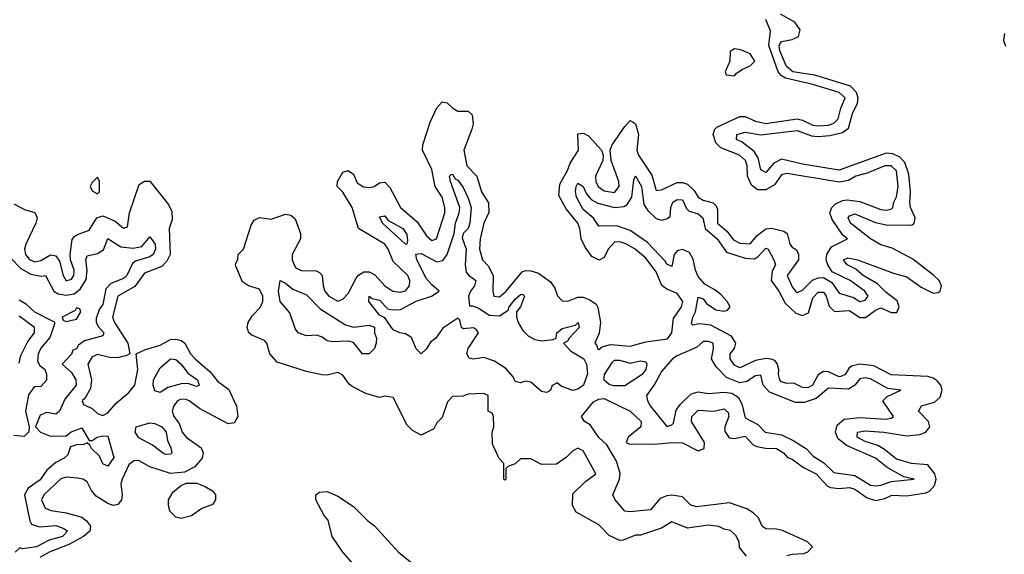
# Model space of a CAD drawing. Header units: inches. Extents: x 2710751 to 2829008, y 857003 to 965602.
# Tile 290 of 320: x 2799172 to 2802943, y 876262 to 878309. Entities that reach past the tile are written whole.
import ezdxf

# ---------------------------------------------------------------- set-up
doc = ezdxf.new("R2010")
doc.units = ezdxf.units.IN
doc.header["$MEASUREMENT"] = 0
doc.layers.add('C7897', color=7, linetype='Continuous')
doc.layers.add('C8807', color=7, linetype='Continuous')

msp = doc.modelspace()

# ---------------------------------------------------------------- linework, layer by layer
at = {"layer": 'C7897', "color": 2}
for points, elevation in [([(2799470, 877706), (2799450, 877686), (2799442, 877670), (2799450, 877654), (2799470, 877642), (2799478, 877650), (2799478, 877690)], 10), ([(2799390, 877206), (2799384.7, 877195.3), (2799334, 877170), (2799338, 877158), (2799350, 877154), (2799390, 877162), (2799406, 877190), (2799402, 877202)], 2), ([(2799850, 876904.5), (2799815.5, 876915.5), (2799790, 876914.5), (2799739.5, 876900.5), (2799710, 876882), (2799690, 876888), (2799683.7, 876910), (2799684.5, 876930), (2799710, 876976), (2799750, 877010.4), (2799770, 877007.3), (2799790, 876990.4), (2799815.6, 876955.6), (2799853, 876930), (2799858.8, 876910)], 2), ([(2799730, 876644.5), (2799719, 876650), (2799680.5, 876680.5), (2799627.7, 876707.7), (2799614, 876730), (2799618, 876750), (2799670, 876764.9), (2799690, 876763), (2799716.3, 876750), (2799733.4, 876730), (2799738, 876698), (2799750.7, 876669.3), (2799754, 876650), (2799750, 876645.2)], 2), ([(2799790, 876398.9), (2799770, 876404.2), (2799747.3, 876427.3), (2799741.3, 876450), (2799742.4, 876470), (2799759.4, 876500.6), (2799790, 876525.5), (2799810, 876534.8), (2799850, 876534), (2799881.7, 876521.7), (2799910, 876505.5), (2799922.4, 876490), (2799922.4, 876470), (2799910, 876452.3), (2799870, 876436.9), (2799830, 876409.6)], 6)]:
    msp.add_lwpolyline(points, close=True, dxfattribs=dict(at, elevation=elevation))
for points, elevation in [([(2799150, 877603.8), (2799190, 877582.6), (2799230, 877570.5), (2799238.4, 877550), (2799234, 877530), (2799195.6, 877450), (2799190.3, 877430), (2799194.3, 877410), (2799210, 877390.3), (2799230, 877381.8), (2799253.1, 877386.9), (2799290, 877408.4), (2799310, 877404.9), (2799324.9, 877384.9), (2799338, 877330), (2799350, 877308.9), (2799370, 877314.9), (2799379.7, 877330), (2799380.4, 877350), (2799367, 877390), (2799365.6, 877410), (2799373.1, 877466.9), (2799381.4, 877478.6), (2799393, 877487), (2799437.5, 877502.5), (2799467, 877550), (2799490, 877558), (2799537, 877537), (2799570, 877510.7), (2799584.7, 877515.3), (2799592.4, 877570), (2799630, 877678), (2799650, 877691.3), (2799670, 877691), (2799742, 877602), (2799755.2, 877575.2), (2799755.5, 877544.5), (2799744.9, 877510), (2799747.6, 877410), (2799735.3, 877384.7), (2799716.4, 877363.6), (2799650, 877338), (2799612.5, 877287.5), (2799547.4, 877250), (2799527.6, 877170), (2799535.3, 877150), (2799585.7, 877070), (2799594, 877030), (2799578.4, 877021.6), (2799545.7, 877014.3), (2799515.4, 877015.4), (2799470, 877026.6), (2799450, 877018), (2799433, 876990), (2799447.2, 876930), (2799443.7, 876896.3), (2799421.6, 876858.4), (2799411, 876850), (2799416, 876836), (2799450, 876820.7), (2799470, 876800.7), (2799490, 876794), (2799510, 876803.8), (2799540.1, 876839.9), (2799590, 876881.6), (2799613, 876910), (2799624.5, 876970), (2799618, 877030), (2799653.4, 877046.6), (2799710, 877062.4), (2799750, 877084.4), (2799770, 877086.4), (2799790, 877080.5), (2799804, 877070), (2799826.7, 877030), (2799843.8, 877010), (2799901.2, 876961.2), (2799930, 876924.9), (2799972.8, 876892.8), (2800000, 876834.3)], 6), ([(2799136.8, 877396.8), (2799176.2, 877356.2), (2799214.4, 877334.4), (2799253.6, 877326.4), (2799271, 877330), (2799302.8, 877270), (2799319.5, 877259.5), (2799350, 877253.7), (2799380.2, 877259.8), (2799403.3, 877276.7), (2799426, 877314), (2799429.7, 877350), (2799425.1, 877390), (2799430, 877404.7), (2799470, 877414), (2799492.3, 877427.7), (2799510, 877471), (2799559.3, 877439.3), (2799606.2, 877433.8), (2799639.1, 877440.9), (2799670, 877478), (2799690.4, 877450), (2799692.4, 877430), (2799682.8, 877410), (2799670, 877400.9), (2799615.1, 877384.9), (2799604.2, 877375.8), (2799581.6, 877330), (2799570, 877318.4), (2799521.2, 877298.8), (2799501.2, 877278.8), (2799490, 877219), (2799477.6, 877202.4), (2799465.4, 877165.4), (2799464.7, 877150), (2799473.2, 877133.2), (2799494, 877110), (2799490, 877098), (2799420.4, 877079.6), (2799397.3, 877062.7), (2799390, 877049.2), (2799376, 877044), (2799370, 877028), (2799334, 876990), (2799370, 876958), (2799387.3, 876930), (2799387.7, 876910), (2799344.4, 876855.6), (2799324.7, 876810), (2799310, 876799), (2799275.3, 876804.7), (2799250, 876795.3), (2799232, 876750), (2799252, 876730), (2799290, 876714.8), (2799350, 876716), (2799369.5, 876730.5), (2799410, 876746), (2799438, 876698), (2799450, 876698), (2799468, 876710), (2799490, 876715.5), (2799510, 876714.8), (2799532.7, 876632.7), (2799510, 876599), (2799490, 876608), (2799478, 876638), (2799446.6, 876666.6), (2799440.4, 876680.4), (2799430, 876688.7), (2799417.3, 876682.7), (2799390, 876681.2), (2799366, 876674), (2799356.9, 876643.1), (2799342, 876630), (2799310, 876614), (2799275.6, 876584.4), (2799250, 876547.3), (2799204.6, 876515.4), (2799190.4, 876490), (2799210.4, 876390.4), (2799217.3, 876377.3), (2799247.3, 876367.3), (2799310, 876371.7), (2799340.9, 876360.9), (2799355.5, 876350), (2799336.3, 876330), (2799284.4, 876315.6), (2799236, 876290), (2799183.1, 876283.1), (2799172.7, 876287.3), (2799154, 876270)], 2), ([(2800000, 877365.3), (2799998, 877370), (2800000, 877374.9)], 6), ([(2799150, 876718.8), (2799190, 876714), (2799208.4, 876731.6), (2799209, 876750), (2799195.1, 876810), (2799207.3, 876872.7), (2799230, 876904.7), (2799253.6, 876906.4), (2799275.3, 876930), (2799275.3, 876950), (2799268.9, 876968.9), (2799250, 876982), (2799242, 877002), (2799244.2, 877030), (2799252.7, 877050), (2799288.3, 877091.7), (2799308, 877150), (2799230, 877189.7), (2799198.5, 877218.5), (2799170, 877234.5)], 2), ([(2799170, 876994), (2799176.2, 877023.8), (2799202.7, 877077.3), (2799229.2, 877110), (2799229, 877130), (2799170, 877173.3)], 6), ([(2800000, 876777.2), (2799994, 876766), (2799970, 876761.2), (2799860.8, 876820.8), (2799821.2, 876850), (2799810, 876855.1), (2799790, 876855.6), (2799776, 876850), (2799761.6, 876830), (2799756.3, 876810), (2799762, 876790), (2799783.1, 876763.1), (2799794, 876730), (2799810, 876710.8), (2799866.8, 876670), (2799874.8, 876650), (2799871.3, 876630), (2799842.5, 876597.5), (2799803.4, 876576.6), (2799750, 876571.3), (2799670, 876597), (2799630, 876619.3), (2799610, 876621.2), (2799590, 876604), (2799563.8, 876550), (2799559.1, 876530), (2799564.9, 876490), (2799562, 876470), (2799547.5, 876452.5), (2799530, 876449.4), (2799510, 876456), (2799464.4, 876484.4), (2799446.3, 876506.3), (2799430, 876539.3), (2799414, 876550), (2799393.9, 876553.9), (2799350, 876557.4), (2799330, 876551.5), (2799263.8, 876490), (2799254.9, 876470), (2799270, 876439.1), (2799292, 876430), (2799350, 876421.3), (2799410, 876404.4), (2799428, 876390), (2799443, 876370), (2799440.5, 876350), (2799416.3, 876330), (2799360.2, 876299.8), (2799284.9, 876270), (2799248.7, 876250)], 6)]:
    msp.add_lwpolyline(points, dxfattribs=dict(at, elevation=elevation))
at = {"layer": 'C8807', "color": 2}
for points, elevation in [([(2800000, 877374.9), (2800007.3, 877392.7), (2800008, 877410), (2800029.1, 877430.9), (2800058, 877522), (2800070, 877542), (2800090, 877552), (2800134.6, 877545.4), (2800190, 877564.7), (2800210, 877561), (2800227.1, 877547.1), (2800246.8, 877490), (2800246.8, 877470), (2800215.5, 877410), (2800214.9, 877390), (2800223, 877370), (2800230, 877358.8), (2800250, 877348.2), (2800307.3, 877347.3), (2800320.7, 877340.7), (2800330.8, 877330), (2800334, 877290), (2800340.5, 877270), (2800356, 877250), (2800390, 877230.8), (2800410, 877238.8), (2800430, 877260.7), (2800460.8, 877319.2), (2800469.6, 877330.4), (2800490, 877343), (2800510, 877343), (2800532.5, 877332.5), (2800570.8, 877290), (2800601, 877270), (2800630, 877266), (2800650, 877271), (2800665.2, 877290), (2800666, 877310), (2800658, 877330), (2800602.6, 877382.6), (2800583, 877430), (2800570, 877449.5), (2800469.6, 877509.6), (2800445.1, 877590), (2800410, 877648.7), (2800388, 877670), (2800388.7, 877690), (2800410, 877724.7), (2800430, 877731), (2800450, 877718), (2800464.9, 877684.9), (2800488.5, 877668.5), (2800513.4, 877666.6), (2800530, 877670.7), (2800550, 877684), (2800570, 877686.8), (2800590, 877666), (2800630.5, 877590), (2800694.8, 877534.8), (2800730, 877482), (2800750, 877463), (2800768.7, 877470), (2800800.4, 877570), (2800800.5, 877590), (2800790, 877629.2), (2800763.6, 877670), (2800750, 877735.3), (2800715.1, 877810), (2800715.6, 877830), (2800743.5, 877916.5), (2800770, 877971.3), (2800790, 877994.8), (2800809.1, 877990.9), (2800831, 877970), (2800850, 877959.1), (2800890, 877958.8), (2800904.5, 877944.5), (2800908.2, 877910), (2800903.8, 877890), (2800873, 877810), (2800884.4, 877750), (2800923, 877710), (2800940.5, 877650), (2800967.2, 877607.2), (2800968.7, 877571.3), (2800948.9, 877530), (2800934.9, 877470), (2800932.7, 877430), (2800944, 877390), (2800966, 877366), (2800984.9, 877330), (2800983.8, 877270), (2800988, 877250), (2801010, 877248.4), (2801035.6, 877270), (2801096.9, 877343.1), (2801110, 877348.4), (2801130, 877347), (2801158.3, 877338.3), (2801204.9, 877304.9), (2801221.4, 877281.4), (2801231.1, 877251.1), (2801250, 877232), (2801271.6, 877231.6), (2801310, 877246), (2801330, 877246), (2801356, 877236), (2801379.8, 877219.8), (2801386.4, 877206.4), (2801396, 877150), (2801391.1, 877108.9), (2801374, 877070), (2801382, 877062), (2801384.7, 877050), (2801390, 877046), (2801403.1, 877056.9), (2801435.1, 877064.9), (2801510, 877058.8), (2801570, 877076), (2801653.2, 877086.8), (2801669, 877110), (2801675.6, 877164.4), (2801706, 877210), (2801711.2, 877230), (2801690, 877261.2), (2801650, 877277.2), (2801631.7, 877291.7), (2801610, 877344), (2801570, 877396.2), (2801529, 877430), (2801496, 877450), (2801470, 877458.7), (2801450, 877457), (2801425.5, 877430), (2801410, 877398), (2801391.3, 877388.7), (2801362.9, 877402.9), (2801337.7, 877437.7), (2801322, 877470), (2801316.9, 877510), (2801309.5, 877530), (2801264.9, 877584.9), (2801236.2, 877636.2), (2801241.1, 877678.9), (2801270, 877731), (2801280.4, 877759.6), (2801311.8, 877810), (2801310, 877872), (2801330, 877874.8), (2801350, 877864), (2801400.5, 877810), (2801406.4, 877790), (2801404.9, 877770), (2801377.6, 877710), (2801378.7, 877690), (2801387.2, 877670), (2801410, 877654), (2801450, 877647.2), (2801467.3, 877670), (2801466.3, 877690), (2801436.9, 877770), (2801433.3, 877810), (2801441.6, 877830), (2801490, 877900.7), (2801510, 877922.8), (2801518.5, 877918.5), (2801530.3, 877910.3), (2801542, 877870), (2801535.3, 877810), (2801541.7, 877790), (2801593.5, 877713.5), (2801610, 877654.8), (2801630, 877658), (2801690, 877685.7), (2801710, 877685.7), (2801730, 877679.5), (2801755.4, 877655.4), (2801770.7, 877630), (2801790, 877618.4), (2801827.3, 877607.3), (2801837.7, 877597.7), (2801844.1, 877584.1), (2801844.4, 877530), (2801879.7, 877499.7), (2801906, 877466), (2801930, 877453), (2801970, 877450.7), (2801996.9, 877483.1), (2802030, 877507.7), (2802050.9, 877510.9), (2802099.1, 877499.1), (2802111, 877490), (2802121, 877450), (2802130, 877438), (2802147.3, 877427.3), (2802154.8, 877410), (2802154.8, 877390), (2802110.7, 877330), (2802130, 877286), (2802142.8, 877270), (2802150, 877264), (2802170, 877274), (2802207.9, 877312.1), (2802230, 877320.4), (2802250, 877321.6), (2802282.6, 877302.6), (2802310, 877262), (2802364.9, 877244.9), (2802390, 877230.6), (2802410, 877234.8), (2802420.9, 877250), (2802409.3, 877270), (2802352.3, 877310), (2802283.9, 877343.9), (2802266.6, 877370), (2802260.9, 877390), (2802262.7, 877410), (2802281.3, 877438.7), (2802342, 877470), (2802324.5, 877484.5), (2802283.6, 877543.6), (2802275.1, 877570), (2802282.7, 877590), (2802296.6, 877603.4), (2802323.6, 877616.4), (2802341.2, 877618.8), (2802390, 877613), (2802470, 877582.4), (2802490, 877579.1), (2802510, 877584), (2802516, 877590), (2802519.5, 877610), (2802530, 877631.3), (2802536.9, 877670), (2802529.4, 877730), (2802510, 877749.4), (2802484.7, 877750), (2802418, 877722), (2802374.8, 877710), (2802346.1, 877693.9), (2802310, 877687), (2802110, 877720.7), (2802090, 877714.5), (2802062.8, 877677.2), (2802030, 877658), (2801998, 877658), (2801974.9, 877674.9), (2801959.6, 877710), (2801958, 877750), (2801951.2, 877770), (2801929.3, 877790), (2801857.8, 877817.8), (2801837.7, 877837.7), (2801827.3, 877870), (2801834.5, 877890), (2801842.5, 877897.5), (2801930, 877938.9), (2801950, 877938.9), (2801990, 877920.3), (2802030, 877911.8), (2802150, 877929.2), (2802170, 877924.7), (2802210, 877905.8), (2802230, 877902.4), (2802270, 877905.2), (2802290, 877912.4), (2802306, 877930), (2802316.4, 877970), (2802333.7, 878010), (2802310, 878030.7), (2802210, 878061.1), (2802105.3, 878085.3), (2802090, 878094.5), (2802076.8, 878110), (2802041.1, 878210), (2802047, 878267), (2802029.5, 878310)], 6), ([(2802110, 876258), (2802130, 876263), (2802175.5, 876264.5), (2802190, 876271.3), (2802208.7, 876290), (2802188.7, 876310), (2802092.8, 876352.8), (2802070, 876358.7), (2802030, 876359.5), (2802016, 876370), (2802001.2, 876401.2), (2801980.7, 876420.7), (2801956.6, 876436.6), (2801890, 876459), (2801764, 876444), (2801742.7, 876450), (2801710, 876482), (2801670, 876488), (2801650, 876485.6), (2801624.9, 876475.1), (2801588.1, 876431.9), (2801510, 876424.2), (2801490, 876426.6), (2801452.3, 876470), (2801443.7, 876490), (2801469.7, 876550.3), (2801471.5, 876571.5), (2801458, 876618), (2801420.9, 876680.9), (2801390, 876709.4), (2801357.2, 876757.2), (2801335.3, 876770), (2801324, 876790), (2801370, 876846), (2801390, 876856), (2801410, 876858.8), (2801510, 876810.6), (2801552.4, 876770), (2801550.4, 876749.6), (2801502, 876710), (2801494, 876690), (2801504.7, 876684.7), (2801603.4, 876683.4), (2801670, 876690.3), (2801710, 876688.4), (2801770, 876658), (2801793.2, 876666.8), (2801794, 876690), (2801744.7, 876770), (2801746, 876790), (2801770, 876813.7), (2801830, 876810.3), (2801870, 876818.4), (2801885.5, 876805.5), (2801888, 876790), (2801872.4, 876750), (2801872.7, 876732.7), (2801888.5, 876708.5), (2801910, 876705.5), (2801950, 876714), (2801981.4, 876681.4), (2801994.6, 876674.6), (2802028.1, 876668.1), (2802070, 876667.7), (2802097.3, 876650), (2802112.7, 876632.7), (2802130, 876626.8), (2802174.4, 876594.4), (2802222, 876570), (2802264.2, 876524.2), (2802277.3, 876517.3), (2802310, 876513.7), (2802350, 876518), (2802370, 876511.6), (2802418.2, 876478.2), (2802450, 876468.2), (2802484.9, 876475.1), (2802511.7, 876488.3), (2802570, 876486.4), (2802642.2, 876497.8), (2802656.4, 876503.6), (2802674.9, 876525.1), (2802682, 876550), (2802676.3, 876570), (2802650, 876605.1), (2802588, 876610), (2802530, 876625.7), (2802483.7, 876663.7), (2802458.2, 876678.2), (2802410, 876693.6), (2802379.5, 876710), (2802381.2, 876730), (2802410, 876735.3), (2802482, 876730), (2802570, 876715.6), (2802619.5, 876720.5), (2802642.7, 876730), (2802657, 876750), (2802652.3, 876770), (2802614.5, 876810), (2802625.2, 876830), (2802675.8, 876844.2), (2802696.8, 876863.2), (2802705.1, 876890), (2802699.5, 876910), (2802685.9, 876925.9), (2802670, 876937), (2802650, 876942.4), (2802510, 876948.6), (2802443.5, 876983.5), (2802390, 876989.8), (2802358, 876982), (2802347, 876973), (2802334, 876950), (2802316.7, 876943.3), (2802310, 876942), (2802270, 876960.5), (2802250, 876962.4), (2802230, 876949.5), (2802207.7, 876910), (2802190, 876899.7), (2802170, 876900.7), (2802136.9, 876916.9), (2802110, 876916.2), (2802090, 876922), (2802082.9, 876930), (2802077.6, 876950), (2802078.7, 876970), (2802072.9, 876992.9), (2802064.2, 877004.2), (2802050, 877009.6), (2802030, 877011.8), (2801990, 877004), (2801930, 876975.6), (2801910, 876985.6), (2801892.3, 877010), (2801892.7, 877030), (2801909.6, 877050), (2801914.5, 877070), (2801897.5, 877097.5), (2801819.5, 877139.5), (2801774.9, 877145.1), (2801750, 877139), (2801744.5, 877144.5), (2801749.4, 877169.4), (2801760.5, 877190), (2801770, 877246), (2801790, 877240.7), (2801802.8, 877222.8), (2801838, 877198), (2801870, 877193.4), (2801882.7, 877197.3), (2801892.7, 877210), (2801882, 877230), (2801856.6, 877256.6), (2801834.7, 877274.7), (2801795.9, 877295.9), (2801770, 877326), (2801759.7, 877350), (2801751.5, 877391.5), (2801737.4, 877417.4), (2801710, 877429.5), (2801690, 877423.7), (2801678, 877410), (2801670, 877364), (2801650, 877373.2), (2801644.6, 877384.6), (2801576, 877456), (2801510, 877501.6), (2801459.3, 877519.3), (2801390, 877519), (2801369.7, 877549.7), (2801330, 877582), (2801304.2, 877630), (2801300.7, 877650), (2801302.9, 877670), (2801310, 877682.8), (2801330, 877670.7), (2801342.3, 877642.3), (2801360.9, 877620.9), (2801386.2, 877606.2), (2801450, 877590.3), (2801486, 877594), (2801498, 877602), (2801516, 877630), (2801523.7, 877696.3), (2801530, 877710.7), (2801553.4, 877670), (2801562, 877602), (2801578, 877578), (2801610, 877548), (2801630, 877541.6), (2801652.3, 877547.7), (2801662.7, 877557.3), (2801666, 877590), (2801673.2, 877610), (2801690, 877620.5), (2801710, 877619.1), (2801726, 877586), (2801735.8, 877575.8), (2801770, 877566), (2801788, 877550), (2801797.6, 877510), (2801843.7, 877470), (2801879.3, 877419.3), (2801950, 877396.5), (2801986, 877394), (2801998.8, 877401.2), (2802030, 877434.4), (2802038.8, 877430), (2802060.5, 877390), (2802066, 877370), (2802054.1, 877345.9), (2802050.4, 877310), (2802079.5, 877270), (2802103.6, 877223.6), (2802144.9, 877184.9), (2802170, 877176.4), (2802193, 877187), (2802210, 877244), (2802230, 877266), (2802250, 877266), (2802260.3, 877250), (2802271.6, 877211.6), (2802292.1, 877192.1), (2802350, 877196), (2802390, 877168.2), (2802411.2, 877168.8), (2802450, 877197), (2802470, 877206), (2802510, 877187.3), (2802531.5, 877188.5), (2802540.7, 877210), (2802533.1, 877233.1), (2802490, 877264.5), (2802457, 877297), (2802402.9, 877330), (2802374.3, 877354.3), (2802340.9, 877370), (2802327.6, 877390), (2802343.3, 877396.7), (2802381, 877390), (2802518.6, 877338.6), (2802570, 877324.4), (2802624.9, 877284.9), (2802670, 877261.6), (2802690, 877264), (2802697.2, 877270), (2802702, 877290), (2802694, 877310), (2802671.2, 877331.2), (2802592.2, 877392.2), (2802513.7, 877433.7), (2802470, 877447.2), (2802430, 877469.7), (2802353.6, 877530), (2802344.7, 877550), (2802350, 877558), (2802370, 877565.3), (2802450, 877533.1), (2802490, 877523.7), (2802578.3, 877521.7), (2802590, 877523), (2802598, 877530), (2802601.6, 877550), (2802583.5, 877590), (2802580.5, 877610), (2802583.1, 877650), (2802577.4, 877717.4), (2802562.2, 877762.2), (2802543, 877783), (2802515.8, 877795.8), (2802490, 877798.3), (2802310, 877733), (2802170, 877755.4), (2802090, 877774.7), (2802060.2, 877759.8), (2802030, 877724.2), (2802010, 877734), (2802000.7, 877780.7), (2801984.4, 877804.4), (2801939.5, 877839.5), (2801917.2, 877850), (2801919, 877870), (2801950, 877878.4), (2802010, 877868.2), (2802150, 877884.9), (2802204.4, 877864.4), (2802230, 877861.5), (2802274.7, 877865.3), (2802322.9, 877877.1), (2802346.2, 877893.8), (2802361.3, 877950), (2802380.5, 877990), (2802383.1, 878010), (2802376.9, 878030), (2802354, 878054), (2802216.6, 878096.6), (2802133.2, 878110), (2802108.5, 878130), (2802083.5, 878190), (2802081.1, 878210), (2802090, 878225.5), (2802130, 878233.1), (2802155.1, 878244.9), (2802161.6, 878270), (2802140.1, 878300.1), (2802085.1, 878330)], 2), ([(2802944, 878256), (2802940.2, 878230), (2802947.2, 878207.2)], 2), ([(2801955.3, 876255.3), (2801928.4, 876288.4), (2801928, 876310), (2801914.6, 876334.6), (2801893.6, 876353.6), (2801870, 876358), (2801850, 876368), (2801810, 876374), (2801730, 876362), (2801670, 876386), (2801630, 876362), (2801550, 876335.3), (2801530, 876335.3), (2801483.6, 876316.4), (2801470, 876315.3), (2801430, 876334), (2801390, 876375.3), (2801303.1, 876423.1), (2801288.9, 876448.9), (2801290, 876494), (2801339.3, 876540.7), (2801378, 876570), (2801330, 876658), (2801310, 876668), (2801290, 876658), (2801266.4, 876633.6), (2801227.3, 876607.3), (2801170, 876606), (2801130, 876628), (2801090, 876628), (2801070, 876608), (2801042, 876598), (2801034, 876590), (2801034, 876550), (2801030, 876546), (2801026, 876550), (2801026, 876610), (2801008.4, 876628.4), (2800983.1, 876683.1), (2800982, 876730), (2800988, 876750), (2800986, 876790), (2800982, 876802), (2800966, 876810), (2800966, 876870), (2800950, 876878), (2800890, 876875.3), (2800870, 876868), (2800830, 876866), (2800810, 876846), (2800790, 876786), (2800770, 876766), (2800758, 876742), (2800710, 876718), (2800676.4, 876736.4), (2800656.4, 876756.4), (2800602, 876862), (2800570, 876868), (2800550, 876862), (2800498, 876878), (2800444.7, 876904.7), (2800433.6, 876913.6), (2800410, 876948), (2800390, 876958), (2800350, 876948), (2800328.9, 876948.9), (2800270, 876962), (2800158, 876998), (2800129.4, 877029.4), (2800118, 877070), (2800110, 877081.2), (2800060.5, 877100.5), (2800049.2, 877110), (2800042.7, 877130), (2800046.6, 877150), (2800063, 877177), (2800092.6, 877207.4), (2800102.9, 877230), (2800102.9, 877250), (2800090, 877277), (2800048, 877290), (2800025.6, 877305.6), (2800000, 877365.3)], 6), ([(2800000, 876834.3), (2800002, 876830), (2800006.8, 876790), (2800000, 876777.2)], 6), ([(2800457.2, 876217.2), (2800409, 876270), (2800369, 876330), (2800353.2, 876393.2), (2800338, 876410), (2800306, 876470), (2800306, 876490), (2800320.4, 876499.6), (2800350, 876502), (2800390, 876484.7), (2800450, 876444.7), (2800504.7, 876390), (2800530.7, 876370.7), (2800622.8, 876270), (2800746.8, 876170)], 6)]:
    msp.add_lwpolyline(points, dxfattribs=dict(at, elevation=elevation))
for points, elevation in [([(2801910, 878198), (2801892.7, 878187.3), (2801892, 878150), (2801874, 878110), (2801878, 878098), (2801910, 878094), (2801916.4, 878103.6), (2801940.2, 878119.8), (2801970, 878132), (2801988, 878150), (2801970, 878178), (2801934, 878194)], 10), ([(2800894, 877214), (2800906, 877214), (2800930, 877204.7), (2800970, 877178), (2801010, 877174.9), (2801043.2, 877196.8), (2801047, 877210), (2801070, 877239.1), (2801090, 877256.3), (2801098, 877258), (2801104.7, 877250), (2801098, 877230), (2801090, 877209), (2801074.8, 877190), (2801074, 877170), (2801080.7, 877150), (2801098.4, 877118.4), (2801119, 877099), (2801144.9, 877084.9), (2801170, 877079.1), (2801215.3, 877084.7), (2801226, 877090), (2801228.7, 877110), (2801250, 877126), (2801300.4, 877139.6), (2801311.3, 877150), (2801314.8, 877130), (2801276, 877090), (2801270, 877078), (2801254, 877070), (2801281.6, 877041.6), (2801332.2, 877010), (2801343, 876990), (2801346.4, 876953.6), (2801331.3, 876910), (2801310, 876894), (2801290, 876889.3), (2801245.2, 876905.2), (2801230, 876918), (2801211.6, 876908.4), (2801204.7, 876890), (2801195.9, 876884.1), (2801190, 876881.2), (2801170, 876886), (2801130, 876921.2), (2801110, 876925.2), (2801090, 876919), (2801070, 876924), (2801061.5, 876941.5), (2801033.8, 876973.8), (2800990, 877002), (2800950, 877015.1), (2800910, 877009.6), (2800892.9, 877012.9), (2800884.5, 877030), (2800889.7, 877050.3), (2800928.7, 877110), (2800922, 877122), (2800910, 877128.7), (2800870, 877125.2), (2800864, 877130), (2800858, 877158), (2800850, 877166), (2800792.2, 877127.8), (2800766, 877090), (2800745.8, 877074.2), (2800730, 877048.7), (2800710, 877029.3), (2800690, 877049), (2800672.3, 877092.3), (2800650, 877106), (2800628, 877110), (2800602, 877122), (2800570, 877168), (2800550, 877178), (2800509.3, 877230), (2800510, 877250.6), (2800522, 877242), (2800550, 877234.9), (2800582, 877202), (2800598, 877198), (2800630, 877199.3), (2800690, 877231.8), (2800749.3, 877250.7), (2800778, 877270), (2800750, 877293.2), (2800730, 877317.2), (2800692.7, 877390), (2800688.9, 877411.1), (2800710, 877413.4), (2800770, 877381.6), (2800793.1, 877386.9), (2800809.6, 877410), (2800835.3, 877490), (2800840.5, 877530), (2800855.1, 877570), (2800857, 877590), (2800821.2, 877690), (2800818, 877710), (2800824, 877716), (2800830, 877718), (2800839.8, 877699.8), (2800850, 877694), (2800870, 877666), (2800890, 877626), (2800900.5, 877590), (2800896.5, 877530), (2800890, 877509.3), (2800870.7, 877490), (2800866, 877474), (2800882, 877430), (2800878, 877370), (2800882.3, 877342.3), (2800890.4, 877330.4), (2800918.8, 877310), (2800914, 877290), (2800898, 877270), (2800891.3, 877250)], 2), ([(2800650, 877449), (2800561.2, 877530), (2800550, 877554), (2800570, 877558), (2800582, 877542), (2800638.8, 877510), (2800654, 877486), (2800656.9, 877463.1), (2800654, 877450)], 2), ([(2800450, 877132), (2800510, 877138.8), (2800531.3, 877131.3), (2800531.3, 877110), (2800538.8, 877090), (2800537.3, 877070), (2800530.3, 877049.7), (2800510, 877029.5), (2800485.2, 877030), (2800450, 877073.2), (2800430, 877078), (2800370, 877075.1), (2800350, 877079.3), (2800330, 877094), (2800310, 877101.2), (2800270, 877098), (2800239, 877110), (2800227.2, 877127.2), (2800206, 877186), (2800169.6, 877229.6), (2800162.9, 877270), (2800169.4, 877310.6), (2800190, 877300.7), (2800217.5, 877277.5), (2800270, 877255.5), (2800322.3, 877202.3), (2800420.3, 877140.3)], 2), ([(2801810, 877077.2), (2801790, 877077.2), (2801765.2, 877054.8), (2801690, 877022), (2801672, 877010), (2801630, 876962), (2801604.9, 876915.1), (2801572, 876870), (2801576, 876850), (2801586.8, 876830), (2801650, 876752), (2801670, 876758), (2801675.5, 876764.5), (2801685.6, 876814.4), (2801702.5, 876837.5), (2801743.7, 876876.3), (2801770, 876884), (2801810, 876877.3), (2801870, 876883), (2801898.8, 876878.8), (2801923.4, 876863.4), (2801938, 876838), (2801950, 876784), (2801999.5, 876759.5), (2802026.8, 876730), (2802090, 876719.3), (2802136.7, 876696.7), (2802185.5, 876665.5), (2802210, 876639.1), (2802251.8, 876611.8), (2802290, 876575.5), (2802370, 876564.2), (2802430, 876527.2), (2802450, 876523.7), (2802470, 876527), (2802510, 876540.4), (2802598, 876550), (2802558.6, 876558.6), (2802494.1, 876594.1), (2802449.2, 876630), (2802338, 876678), (2802304.9, 876704.9), (2802296.2, 876730), (2802303, 876757), (2802330, 876779.1), (2802390, 876785.3), (2802490, 876779.1), (2802510, 876782.8), (2802519, 876790), (2802478, 876850), (2802494, 876866), (2802546, 876890), (2802496.6, 876896.6), (2802430, 876934.3), (2802410, 876937.6), (2802390, 876934), (2802370.5, 876909.5), (2802345.7, 876894.3), (2802270, 876898.4), (2802222, 876858), (2802176.7, 876843.3), (2802143, 876843), (2802043, 876883), (2802019.3, 876910), (2802010, 876948), (2801990, 876945.2), (2801956.4, 876923.6), (2801930, 876918.4), (2801878.4, 876938.4), (2801839.5, 876979.5), (2801821.2, 877010), (2801829, 877050), (2801828, 877070)], 6), ([(2801510, 876994.3), (2801550, 877002.4), (2801570, 876998.8), (2801574, 876990), (2801570.3, 876970), (2801555.3, 876950), (2801490, 876906.6), (2801446.6, 876906.6), (2801430, 876912.7), (2801409.2, 876930), (2801412, 876950), (2801442.5, 876997.5), (2801450, 877004.9), (2801470, 877005.3)], 2)]:
    msp.add_lwpolyline(points, close=True, dxfattribs=dict(at, elevation=elevation))

doc.saveas('drawing.dxf')
